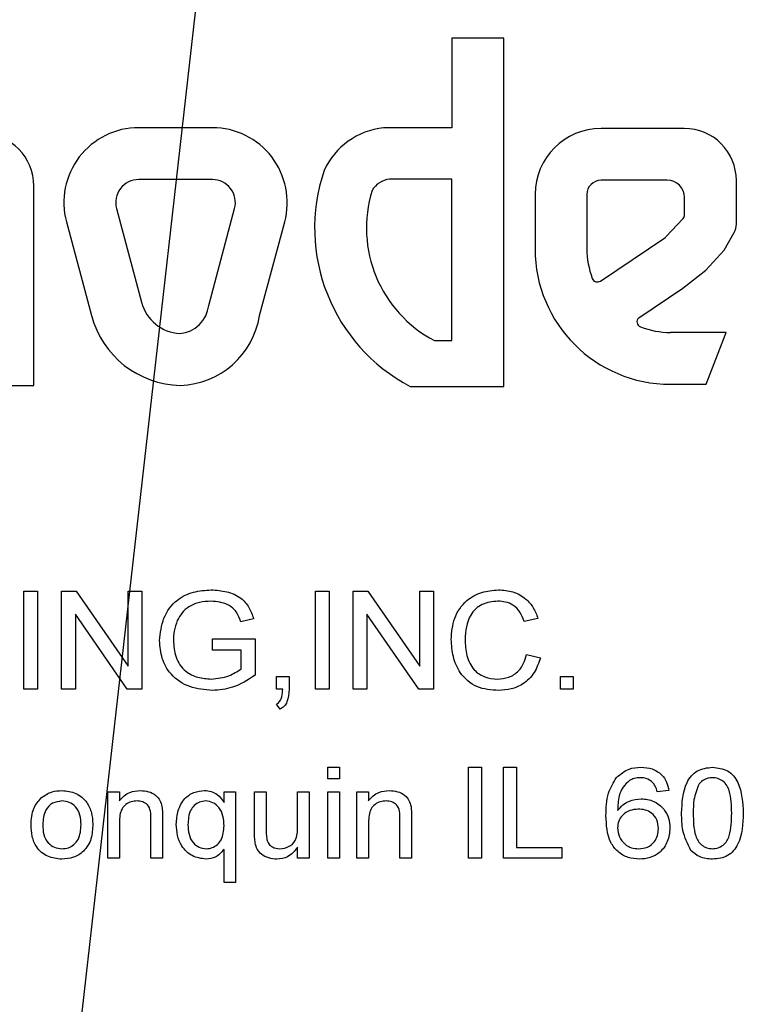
# Model space of a CAD drawing. Header units: inches. Extents: x 1880 to 2363, y -453 to -54.
# Tile 350 of 656: x 2040.999 to 2041.663, y -270.901 to -269.998. Entities that reach past the tile are written whole.
import ezdxf

# ---------------------------------------------------------------- set-up
doc = ezdxf.new("R2010")
doc.units = ezdxf.units.IN
doc.header["$LTSCALE"] = 0.5
doc.header["$MEASUREMENT"] = 0
doc.layers.add('DSS-M-S', color=53, linetype='Continuous')
doc.layers.add('SID-M-S', color=105, linetype='Continuous')

msp = doc.modelspace()

# ---------------------------------------------------------------- linework, layer by layer
at = {"layer": 'DSS-M-S', "linetype": 'Continuous', "lineweight": 25}
for p, q in [((2041.44357, -270.01467), (2041.396, -270.01467)), ((2041.396, -270.01467), (2041.396, -270.09672)), ((2041.44357, -270.33418), (2041.44357, -270.01467)), ((2041.17603, -270.09672), (2041.10841, -270.09672)), ((2041.396, -270.09672), (2041.33313, -270.09672)), ((2041.60928, -270.09738), (2041.53283, -270.09738)), ((2041.17603, -270.14429), (2041.10841, -270.14429)), ((2041.396, -270.14398), (2041.33852, -270.14398)), ((2041.396, -270.2921), (2041.396, -270.14398)), ((2041.59362, -270.14495), (2041.53283, -270.14495)), ((2041.65708, -270.18515), (2041.65708, -270.14518)), ((2041.01219, -270.33319), (2041.01219, -270.15019)), ((2041.47227, -270.15794), (2041.47227, -270.20789)), ((2041.51984, -270.15794), (2041.51984, -270.20789)), ((2041.60951, -270.17658), (2041.60951, -270.16084)), ((2041.08797, -270.17092), (2041.11101, -270.25689)), ((2041.17266, -270.25974), (2041.19646, -270.17092)), ((2041.04202, -270.18323), (2041.06506, -270.2692)), ((2041.21937, -270.2692), (2041.24241, -270.18323)), ((2041.5923, -270.19701), (2041.60818, -270.17996)), ((2041.64591, -270.20925), (2041.65506, -270.19291)), ((2041.53223, -270.23746), (2041.59143, -270.19775)), ((2041.62893, -270.22748), (2041.64591, -270.20925)), ((2041.6078, -270.24405), (2041.62893, -270.22748)), ((2041.56738, -270.27117), (2041.6078, -270.24405)), ((2041.64761, -270.28459), (2041.59654, -270.28459)), ((2041.62919, -270.33217), (2041.64761, -270.28459)), ((2041.37983, -270.2921), (2041.396, -270.2921)), ((2040.96462, -270.33319), (2041.01219, -270.33319)), ((2041.35764, -270.33418), (2041.44357, -270.33418)), ((2041.59654, -270.33217), (2041.62919, -270.33217)), ((2041.00295, -270.52196), (2041.01564, -270.52196)), ((2041.00295, -270.61196), (2041.00295, -270.52196)), ((2041.01564, -270.52196), (2041.01564, -270.61196)), ((2041.03756, -270.61196), (2041.03756, -270.52196)), ((2041.03756, -270.52196), (2041.05107, -270.52196)), ((2041.05107, -270.52196), (2041.09872, -270.59078)), ((2041.09872, -270.52196), (2041.11141, -270.52196)), ((2041.09872, -270.59078), (2041.09872, -270.52196)), ((2041.11141, -270.52196), (2041.11141, -270.61196)), ((2041.27064, -270.52196), (2041.28333, -270.52196)), ((2041.27064, -270.61196), (2041.27064, -270.52196)), ((2041.28333, -270.52196), (2041.28333, -270.61196)), ((2041.30526, -270.52196), (2041.31876, -270.52196)), ((2041.30526, -270.61196), (2041.30526, -270.52196)), ((2041.31876, -270.52196), (2041.36641, -270.59078)), ((2041.36641, -270.52196), (2041.3791, -270.52196)), ((2041.36641, -270.59078), (2041.36641, -270.52196)), ((2041.3791, -270.52196), (2041.3791, -270.61196)), ((2041.09791, -270.61196), (2041.05026, -270.54313)), ((2041.05026, -270.54313), (2041.05026, -270.61196)), ((2041.3656, -270.61196), (2041.31795, -270.54313)), ((2041.31795, -270.54313), (2041.31795, -270.61196)), ((2041.21378, -270.54733), (2041.20213, -270.55025)), ((2041.47487, -270.54697), (2041.46218, -270.54969)), ((2041.17603, -270.56581), (2041.21526, -270.56581)), ((2041.17603, -270.57619), (2041.17603, -270.56581)), ((2041.21526, -270.56581), (2041.21526, -270.59911)), ((2041.20256, -270.57619), (2041.17603, -270.57619)), ((2041.20256, -270.59325), (2041.20256, -270.57619)), ((2041.46449, -270.5802), (2041.47718, -270.58315)), ((2041.23487, -270.60042), (2041.24641, -270.60042)), ((2041.23487, -270.61196), (2041.23487, -270.60042)), ((2041.24641, -270.60042), (2041.24641, -270.61196)), ((2041.49564, -270.60042), (2041.50718, -270.60042)), ((2041.49564, -270.61196), (2041.49564, -270.60042)), ((2041.50718, -270.60042), (2041.50718, -270.61196)), ((2041.01564, -270.61196), (2041.00295, -270.61196)), ((2041.05026, -270.61196), (2041.03756, -270.61196)), ((2041.11141, -270.61196), (2041.09791, -270.61196)), ((2041.24061, -270.61196), (2041.23487, -270.61196)), ((2041.28333, -270.61196), (2041.27064, -270.61196)), ((2041.31795, -270.61196), (2041.30526, -270.61196)), ((2041.3791, -270.61196), (2041.3656, -270.61196)), ((2041.50718, -270.61196), (2041.49564, -270.61196)), ((2041.23833, -270.63042), (2041.23487, -270.62581)), ((2041.28203, -270.68356), (2041.29272, -270.68356)), ((2041.28203, -270.69424), (2041.28203, -270.68356)), ((2041.29272, -270.68356), (2041.29272, -270.69424)), ((2041.41131, -270.76689), (2041.41131, -270.68356)), ((2041.41131, -270.68356), (2041.42306, -270.68356)), ((2041.42306, -270.68356), (2041.42306, -270.76689)), ((2041.44336, -270.68356), (2041.45511, -270.68356)), ((2041.44336, -270.76689), (2041.44336, -270.68356)), ((2041.45511, -270.68356), (2041.45511, -270.75728)), ((2041.29272, -270.69424), (2041.28203, -270.69424)), ((2041.08011, -270.70599), (2041.09079, -270.70599)), ((2041.08011, -270.76689), (2041.08011, -270.70599)), ((2041.09079, -270.70599), (2041.09079, -270.71449)), ((2041.18673, -270.70599), (2041.19741, -270.70599)), ((2041.18673, -270.71583), (2041.18673, -270.70599)), ((2041.19741, -270.70599), (2041.19741, -270.78933)), ((2041.21472, -270.70599), (2041.22541, -270.70599)), ((2041.21472, -270.74354), (2041.21472, -270.70599)), ((2041.22541, -270.70599), (2041.22541, -270.73911)), ((2041.25425, -270.70599), (2041.26494, -270.70599)), ((2041.25425, -270.73798), (2041.25425, -270.70599)), ((2041.26494, -270.70599), (2041.26494, -270.76689)), ((2041.28203, -270.70599), (2041.29272, -270.70599)), ((2041.28203, -270.76689), (2041.28203, -270.70599)), ((2041.29272, -270.70599), (2041.29272, -270.76689)), ((2041.30874, -270.70599), (2041.31943, -270.70599)), ((2041.30874, -270.76689), (2041.30874, -270.70599)), ((2041.31943, -270.70599), (2041.31943, -270.71449)), ((2041.59507, -270.70493), (2041.58438, -270.70599)), ((2041.09079, -270.73424), (2041.09079, -270.76689)), ((2041.11964, -270.76689), (2041.11964, -270.73053)), ((2041.13032, -270.72963), (2041.13032, -270.76689)), ((2041.31943, -270.73424), (2041.31943, -270.76689)), ((2041.34827, -270.76689), (2041.34827, -270.73053)), ((2041.35896, -270.72963), (2041.35896, -270.76689)), ((2041.18673, -270.78933), (2041.18673, -270.75906)), ((2041.25425, -270.76689), (2041.25425, -270.75694)), ((2041.45511, -270.75728), (2041.49678, -270.75728)), ((2041.49678, -270.75728), (2041.49678, -270.76689)), ((2041.09079, -270.76689), (2041.08011, -270.76689)), ((2041.13032, -270.76689), (2041.11964, -270.76689)), ((2041.26494, -270.76689), (2041.25425, -270.76689)), ((2041.29272, -270.76689), (2041.28203, -270.76689)), ((2041.31943, -270.76689), (2041.30874, -270.76689)), ((2041.35896, -270.76689), (2041.34827, -270.76689)), ((2041.42306, -270.76689), (2041.41131, -270.76689)), ((2041.49678, -270.76689), (2041.44336, -270.76689)), ((2041.19741, -270.78933), (2041.18673, -270.78933))]:
    msp.add_line(p, q, dxfattribs=at)
for centre, radius, start, end in [((2040.96462, -270.15019), 0.04757, 0, 90), ((2041.10841, -270.16544), 0.06873, 90, 195), ((2041.17603, -270.16544), 0.06873, 345, 90), ((2041.34092, -270.165), 0.06873, 96.50277, 154.99011), ((2041.53283, -270.15794), 0.06056, 90, 180), ((2041.60928, -270.14518), 0.0478, 360, 90), ((2041.43432, -270.18875), 0.1644, 161.2632, 242.19879), ((2041.10841, -270.16544), 0.02115, 90, 195), ((2041.17603, -270.16544), 0.02115, 345, 90), ((2041.34092, -270.165), 0.02115, 96.50277, 149.37143), ((2041.53283, -270.15794), 0.01299, 90, 180), ((2041.59362, -270.16084), 0.01589, 360, 90), ((2041.43432, -270.18875), 0.11683, 162.80847, 242.19879), ((2041.60454, -270.17658), 0.00497, 317.02554, 360), ((2041.64119, -270.18515), 0.01589, 330.76199, 0), ((2041.58866, -270.19362), 0.00497, 303.86017, 317.02554), ((2041.59654, -270.20789), 0.12427, 180, 270), ((2041.59654, -270.20789), 0.0767, 180, 200.77538), ((2041.52947, -270.23334), 0.00497, 200.77538, 303.86017), ((2041.14847, -270.24685), 0.03878, 195, 266.80795), ((2041.14404, -270.25691), 0.02875, 274.5122, 354.33965), ((2041.14847, -270.24685), 0.08635, 195, 268.83789), ((2041.14404, -270.25691), 0.07633, 272.00481, 350.7286), ((2041.57074, -270.27483), 0.00497, 132.55757, 248.92055), ((2041.59654, -270.20789), 0.0767, 248.92055, 270.00004)]:
    msp.add_arc(centre, radius, start, end, dxfattribs=at)
for points, knots in [([(2041.12756, -270.5674), (2041.12831, -270.56039), (2041.1298, -270.54642), (2041.14177, -270.52975), (2041.15849, -270.52192), (2041.16949, -270.52118), (2041.175, -270.52081)], [0, 0, 0, 0, 0.2801238, 0.5588945, 0.779127, 1, 1, 1, 1]), ([(2041.175, -270.52081), (2041.17977, -270.52112), (2041.18931, -270.52173), (2041.20188, -270.52713), (2041.21026, -270.53658), (2041.2126, -270.54374), (2041.21378, -270.54733)], [0, 0, 0, 0, 0.280465, 0.560101, 0.779616, 1, 1, 1, 1]), ([(2041.39526, -270.5663), (2041.39578, -270.55966), (2041.39684, -270.54642), (2041.40774, -270.53051), (2041.42302, -270.52217), (2041.4334, -270.52126), (2041.4386, -270.52081)], [0, 0, 0, 0, 0.280353, 0.559274, 0.779467, 1, 1, 1, 1]), ([(2041.4386, -270.52081), (2041.44313, -270.52112), (2041.45217, -270.52174), (2041.46344, -270.52808), (2041.47119, -270.53695), (2041.47364, -270.54363), (2041.47487, -270.54697)], [0, 0, 0, 0, 0.280177, 0.55958, 0.779648, 1, 1, 1, 1]), ([(2041.17478, -270.53119), (2041.17123, -270.53137), (2041.16415, -270.53172), (2041.15484, -270.53554), (2041.14787, -270.54162), (2041.1452, -270.54652), (2041.14386, -270.54897)], [0, 0, 0, 0, 0.2803584, 0.5601545, 0.7799599, 1, 1, 1, 1]), ([(2041.20213, -270.55025), (2041.20099, -270.54703), (2041.1987, -270.54062), (2041.18893, -270.53252), (2041.18015, -270.5317), (2041.17478, -270.53119)], [0, 0, 0, 0, 0.281225, 0.560372, 1, 1, 1, 1]), ([(2041.43802, -270.53119), (2041.43309, -270.53167), (2041.42326, -270.53261), (2041.40968, -270.5456), (2041.4086, -270.55841), (2041.40795, -270.56624)], [0, 0, 0, 0, 0.280538, 0.559823, 1, 1, 1, 1]), ([(2041.46218, -270.54969), (2041.46108, -270.5468), (2041.45889, -270.54103), (2041.45272, -270.53469), (2041.44529, -270.53159), (2041.44044, -270.53132), (2041.43802, -270.53119)], [0, 0, 0, 0, 0.280464, 0.559537, 0.779554, 1, 1, 1, 1]), ([(2041.14386, -270.54897), (2041.14269, -270.55223), (2041.14059, -270.55804), (2041.14036, -270.56421), (2041.14026, -270.56693)], [0, 0, 0, 0, 0.559737, 1, 1, 1, 1]), ([(2041.17601, -270.61312), (2041.16899, -270.6125), (2041.155, -270.61126), (2041.13792, -270.6001), (2041.12895, -270.58391), (2041.12803, -270.57291), (2041.12756, -270.5674)], [0, 0, 0, 0, 0.280383, 0.55937, 0.779473, 1, 1, 1, 1]), ([(2041.14026, -270.56693), (2041.14059, -270.57224), (2041.14125, -270.58282), (2041.15, -270.59567), (2041.16255, -270.60165), (2041.17082, -270.60237), (2041.17496, -270.60273)], [0, 0, 0, 0, 0.280565, 0.558904, 0.779212, 1, 1, 1, 1]), ([(2041.43881, -270.61312), (2041.43195, -270.61266), (2041.41826, -270.61176), (2041.40322, -270.59849), (2041.39644, -270.58224), (2041.39565, -270.57161), (2041.39526, -270.5663)], [0, 0, 0, 0, 0.2801924, 0.5583225, 0.779007, 1, 1, 1, 1]), ([(2041.40795, -270.56624), (2041.40822, -270.57121), (2041.40875, -270.5811), (2041.4148, -270.59418), (2041.4259, -270.6015), (2041.43369, -270.60232), (2041.43759, -270.60273)], [0, 0, 0, 0, 0.281142, 0.560202, 0.779826, 1, 1, 1, 1]), ([(2041.43759, -270.60273), (2041.44118, -270.60242), (2041.44836, -270.60181), (2041.45697, -270.59605), (2041.46222, -270.58835), (2041.46373, -270.58291), (2041.46449, -270.5802)], [0, 0, 0, 0, 0.279938, 0.559161, 0.779315, 1, 1, 1, 1]), ([(2041.47718, -270.58315), (2041.47558, -270.58786), (2041.47239, -270.59726), (2041.46226, -270.60722), (2041.45047, -270.6124), (2041.4427, -270.61288), (2041.43881, -270.61312)], [0, 0, 0, 0, 0.280145, 0.55943, 0.779532, 1, 1, 1, 1]), ([(2041.17496, -270.60273), (2041.18054, -270.60213), (2041.1905, -270.60105), (2041.19887, -270.59564), (2041.20256, -270.59325)], [0, 0, 0, 0, 0.559587, 1, 1, 1, 1]), ([(2041.21526, -270.59911), (2041.20853, -270.6035), (2041.19651, -270.61135), (2041.18227, -270.61258), (2041.17601, -270.61312)], [0, 0, 0, 0, 0.559852, 1, 1, 1, 1]), ([(2041.23487, -270.62581), (2041.23605, -270.62491), (2041.23842, -270.62311), (2041.2403, -270.61802), (2041.24049, -270.61426), (2041.24061, -270.61196)], [0, 0, 0, 0, 0.278932, 0.558845, 1, 1, 1, 1]), ([(2041.24641, -270.61196), (2041.24622, -270.61597), (2041.24594, -270.62156), (2041.24219, -270.62776), (2041.23962, -270.62954), (2041.23833, -270.63042)], [0, 0, 0, 0, 0.559266, 0.779601, 1, 1, 1, 1]), ([(2041.54699, -270.69302), (2041.55067, -270.68991), (2041.55726, -270.68433), (2041.56581, -270.6838), (2041.56959, -270.68356)], [0, 0, 0, 0, 0.558286, 1, 1, 1, 1]), ([(2041.56959, -270.68356), (2041.57304, -270.68381), (2041.57991, -270.68432), (2041.58828, -270.6896), (2041.59345, -270.69697), (2041.59453, -270.70227), (2041.59507, -270.70493)], [0, 0, 0, 0, 0.280244, 0.559482, 0.779507, 1, 1, 1, 1]), ([(2041.60682, -270.72579), (2041.60721, -270.71594), (2041.6077, -270.70362), (2041.61544, -270.69132), (2041.62291, -270.68491), (2041.63025, -270.6841), (2041.63513, -270.68356)], [0, 0, 0, 0, 0.499837, 0.625494, 0.75096, 1, 1, 1, 1]), ([(2041.63513, -270.68356), (2041.63999, -270.68412), (2041.6473, -270.68497), (2041.65491, -270.69125), (2041.66224, -270.7038), (2041.66291, -270.71603), (2041.66344, -270.72579)], [0, 0, 0, 0, 0.249304, 0.374731, 0.500442, 1, 1, 1, 1]), ([(2041.53737, -270.72788), (2041.5375, -270.72086), (2041.53774, -270.70835), (2041.54417, -270.6977), (2041.54699, -270.69302)], [0, 0, 0, 0, 0.5614476, 1, 1, 1, 1]), ([(2041.55903, -270.69565), (2041.55685, -270.69759), (2041.55248, -270.70147), (2041.54848, -270.71135), (2041.54822, -270.71882), (2041.54806, -270.72339)], [0, 0, 0, 0, 0.279455, 0.559199, 1, 1, 1, 1]), ([(2041.56896, -270.69317), (2041.56702, -270.6933), (2041.56355, -270.69352), (2041.56041, -270.695), (2041.55903, -270.69565)], [0, 0, 0, 0, 0.559817, 1, 1, 1, 1]), ([(2041.58016, -270.69745), (2041.57828, -270.69606), (2041.57493, -270.69356), (2041.57079, -270.69329), (2041.56896, -270.69317)], [0, 0, 0, 0, 0.5589256, 1, 1, 1, 1]), ([(2041.58438, -270.70599), (2041.5839, -270.70424), (2041.58304, -270.70111), (2041.58104, -270.69857), (2041.58016, -270.69745)], [0, 0, 0, 0, 0.56049, 1, 1, 1, 1]), ([(2041.62283, -270.69888), (2041.62091, -270.70371), (2041.61748, -270.71237), (2041.6175, -270.72165), (2041.6175, -270.72576)], [0, 0, 0, 0, 0.55774, 1, 1, 1, 1]), ([(2041.63501, -270.69317), (2041.63236, -270.69348), (2041.62762, -270.69402), (2041.62429, -270.6974), (2041.62283, -270.69888)], [0, 0, 0, 0, 0.558886, 1, 1, 1, 1]), ([(2041.65276, -270.72576), (2041.65269, -270.71871), (2041.65261, -270.7099), (2041.64854, -270.70012), (2041.6449, -270.69627), (2041.64027, -270.69358), (2041.63677, -270.69331), (2041.63501, -270.69317)], [0, 0, 0, 0, 0.500025, 0.625124, 0.750185, 0.875021, 1, 1, 1, 1]), ([(2041.01893, -270.71162), (2041.02216, -270.70943), (2041.02794, -270.7055), (2041.03488, -270.7051), (2041.03794, -270.70493)], [0, 0, 0, 0, 0.559001, 1, 1, 1, 1]), ([(2041.03794, -270.70493), (2041.04236, -270.70539), (2041.05118, -270.70633), (2041.06093, -270.71477), (2041.06564, -270.72522), (2041.06603, -270.73213), (2041.06622, -270.73559)], [0, 0, 0, 0, 0.279665, 0.558753, 0.779029, 1, 1, 1, 1]), ([(2041.09079, -270.71449), (2041.09209, -270.71287), (2041.0947, -270.70962), (2041.10121, -270.70569), (2041.10658, -270.70522), (2041.10986, -270.70493)], [0, 0, 0, 0, 0.280457, 0.560683, 1, 1, 1, 1]), ([(2041.10986, -270.70493), (2041.11238, -270.70512), (2041.11743, -270.70552), (2041.12399, -270.70866), (2041.12817, -270.71388), (2041.12923, -270.71772), (2041.12976, -270.71965)], [0, 0, 0, 0, 0.280304, 0.560167, 0.779716, 1, 1, 1, 1]), ([(2041.14293, -270.73588), (2041.14323, -270.73164), (2041.14383, -270.72318), (2041.14957, -270.71241), (2041.15883, -270.70598), (2041.16549, -270.70528), (2041.16882, -270.70493)], [0, 0, 0, 0, 0.280807, 0.56017, 0.779958, 1, 1, 1, 1]), ([(2041.16882, -270.70493), (2041.17087, -270.70509), (2041.17498, -270.70541), (2041.18172, -270.70885), (2041.18483, -270.71318), (2041.18673, -270.71583)], [0, 0, 0, 0, 0.280425, 0.560612, 1, 1, 1, 1]), ([(2041.31943, -270.71449), (2041.32073, -270.71287), (2041.32333, -270.70962), (2041.32984, -270.70569), (2041.33521, -270.70522), (2041.33849, -270.70493)], [0, 0, 0, 0, 0.280457, 0.560683, 1, 1, 1, 1]), ([(2041.33849, -270.70493), (2041.34102, -270.70512), (2041.34606, -270.70552), (2041.35262, -270.70866), (2041.35681, -270.71388), (2041.35786, -270.71772), (2041.35839, -270.71965)], [0, 0, 0, 0, 0.280304, 0.5601666, 0.7797162, 1, 1, 1, 1]), ([(2041.0096, -270.73644), (2041.00985, -270.73119), (2041.01031, -270.72184), (2041.0163, -270.71474), (2041.01893, -270.71162)], [0, 0, 0, 0, 0.560964, 1, 1, 1, 1]), ([(2041.03794, -270.71454), (2041.03497, -270.71493), (2041.02902, -270.71572), (2041.02116, -270.72393), (2041.02061, -270.73168), (2041.02028, -270.73641)], [0, 0, 0, 0, 0.279978, 0.559846, 1, 1, 1, 1]), ([(2041.05554, -270.73609), (2041.05539, -270.73315), (2041.0551, -270.72729), (2041.05114, -270.71987), (2041.04486, -270.71526), (2041.04025, -270.71478), (2041.03794, -270.71454)], [0, 0, 0, 0, 0.281019, 0.560084, 0.78001, 1, 1, 1, 1]), ([(2041.10697, -270.71454), (2041.10515, -270.71469), (2041.10152, -270.71497), (2041.09655, -270.71743), (2041.0911, -270.72348), (2041.09092, -270.7298), (2041.09079, -270.73424)], [0, 0, 0, 0, 0.187373, 0.374547, 0.560894, 1, 1, 1, 1]), ([(2041.11964, -270.73053), (2041.11963, -270.72834), (2041.1196, -270.72399), (2041.11719, -270.71802), (2041.11213, -270.71498), (2041.10869, -270.71469), (2041.10697, -270.71454)], [0, 0, 0, 0, 0.281719, 0.559423, 0.779415, 1, 1, 1, 1]), ([(2041.16979, -270.71454), (2041.16787, -270.71474), (2041.16405, -270.71514), (2041.15919, -270.71848), (2041.1542, -270.72529), (2041.15385, -270.73185), (2041.15361, -270.73644)], [0, 0, 0, 0, 0.18681, 0.373698, 0.560659, 1, 1, 1, 1]), ([(2041.18673, -270.7373), (2041.1866, -270.73432), (2041.18634, -270.72838), (2041.18276, -270.72072), (2041.17678, -270.71552), (2041.17212, -270.71487), (2041.16979, -270.71454)], [0, 0, 0, 0, 0.281174, 0.560562, 0.780657, 1, 1, 1, 1]), ([(2041.3356, -270.71454), (2041.33379, -270.71469), (2041.33016, -270.71497), (2041.32518, -270.71743), (2041.31974, -270.72348), (2041.31955, -270.7298), (2041.31943, -270.73424)], [0, 0, 0, 0, 0.1873734, 0.3745468, 0.5608945, 1, 1, 1, 1]), ([(2041.34827, -270.73053), (2041.34826, -270.72834), (2041.34823, -270.72399), (2041.34582, -270.71802), (2041.34076, -270.71498), (2041.33732, -270.71469), (2041.3356, -270.71454)], [0, 0, 0, 0, 0.281719, 0.559423, 0.779415, 1, 1, 1, 1]), ([(2041.54806, -270.72339), (2041.54956, -270.72156), (2041.55256, -270.71791), (2041.55997, -270.71351), (2041.56604, -270.71282), (2041.56974, -270.71241)], [0, 0, 0, 0, 0.280536, 0.560893, 1, 1, 1, 1]), ([(2041.56974, -270.71241), (2041.5737, -270.71287), (2041.58162, -270.71379), (2041.59043, -270.7211), (2041.59547, -270.73011), (2041.59591, -270.73633), (2041.59613, -270.73945)], [0, 0, 0, 0, 0.279574, 0.559217, 0.779373, 1, 1, 1, 1]), ([(2041.12976, -270.71965), (2041.12996, -270.72151), (2041.13032, -270.72483), (2041.13032, -270.72816), (2041.13032, -270.72963)], [0, 0, 0, 0, 0.559768, 1, 1, 1, 1]), ([(2041.35839, -270.71965), (2041.35859, -270.72151), (2041.35895, -270.72483), (2041.35896, -270.72816), (2041.35896, -270.72963)], [0, 0, 0, 0, 0.559768, 1, 1, 1, 1]), ([(2041.56699, -270.72202), (2041.56431, -270.72227), (2041.55895, -270.72276), (2041.55257, -270.72705), (2041.54859, -270.73289), (2041.54824, -270.73712), (2041.54806, -270.73923)], [0, 0, 0, 0, 0.280176, 0.559892, 0.779765, 1, 1, 1, 1]), ([(2041.58545, -270.73978), (2041.58522, -270.73706), (2041.58476, -270.73162), (2041.57978, -270.72544), (2041.57338, -270.7224), (2041.56912, -270.72215), (2041.56699, -270.72202)], [0, 0, 0, 0, 0.280099, 0.558838, 0.779088, 1, 1, 1, 1]), ([(2041.6154, -270.75993), (2041.61239, -270.75391), (2041.60701, -270.74312), (2041.60688, -270.73111), (2041.60682, -270.72579)], [0, 0, 0, 0, 0.55786, 1, 1, 1, 1]), ([(2041.6175, -270.72576), (2041.61757, -270.73278), (2041.61766, -270.74156), (2041.62162, -270.75138), (2041.6253, -270.75517), (2041.62989, -270.7579), (2041.63338, -270.7582), (2041.63513, -270.75835)], [0, 0, 0, 0, 0.500043, 0.625145, 0.750167, 0.875083, 1, 1, 1, 1]), ([(2041.63513, -270.75835), (2041.63687, -270.75819), (2041.64036, -270.75788), (2041.64496, -270.75517), (2041.64861, -270.75135), (2041.65262, -270.74157), (2041.6527, -270.73279), (2041.65276, -270.72576)], [0, 0, 0, 0, 0.124885, 0.249788, 0.374806, 0.499938, 1, 1, 1, 1]), ([(2041.66344, -270.72579), (2041.66306, -270.73564), (2041.66258, -270.74796), (2041.65482, -270.76023), (2041.64735, -270.76665), (2041.64001, -270.76744), (2041.63513, -270.76796)], [0, 0, 0, 0, 0.499795, 0.625451, 0.750926, 1, 1, 1, 1]), ([(2041.03794, -270.76796), (2041.03343, -270.7675), (2041.02443, -270.76658), (2041.01448, -270.75787), (2041.01012, -270.74701), (2041.00977, -270.73997), (2041.0096, -270.73644)], [0, 0, 0, 0, 0.279706, 0.558494, 0.778914, 1, 1, 1, 1]), ([(2041.02028, -270.73641), (2041.02041, -270.73939), (2041.02068, -270.74533), (2041.02451, -270.75298), (2041.03092, -270.75763), (2041.0356, -270.75811), (2041.03794, -270.75835)], [0, 0, 0, 0, 0.28107, 0.560152, 0.780021, 1, 1, 1, 1]), ([(2041.06622, -270.73559), (2041.06606, -270.74018), (2041.06575, -270.7493), (2041.05899, -270.76072), (2041.04866, -270.76692), (2041.04152, -270.76761), (2041.03794, -270.76796)], [0, 0, 0, 0, 0.281038, 0.559477, 0.779629, 1, 1, 1, 1]), ([(2041.03794, -270.75835), (2041.03994, -270.75818), (2041.04395, -270.75784), (2041.04918, -270.75463), (2041.05479, -270.74779), (2041.05523, -270.74091), (2041.05554, -270.73609)], [0, 0, 0, 0, 0.187177, 0.374201, 0.561245, 1, 1, 1, 1]), ([(2041.17027, -270.76796), (2041.16586, -270.76731), (2041.15703, -270.766), (2041.14791, -270.75684), (2041.14346, -270.74629), (2041.14311, -270.73935), (2041.14293, -270.73588)], [0, 0, 0, 0, 0.27883, 0.558445, 0.778947, 1, 1, 1, 1]), ([(2041.15361, -270.73644), (2041.15374, -270.73935), (2041.154, -270.74515), (2041.15762, -270.75262), (2041.16364, -270.75749), (2041.16821, -270.75806), (2041.17049, -270.75835)], [0, 0, 0, 0, 0.2810856, 0.5603061, 0.7803307, 1, 1, 1, 1]), ([(2041.56827, -270.76796), (2041.56468, -270.76767), (2041.55751, -270.7671), (2041.54797, -270.76154), (2041.53826, -270.74887), (2041.53774, -270.73654), (2041.53737, -270.72788)], [0, 0, 0, 0, 0.187155, 0.373938, 0.560623, 1, 1, 1, 1]), ([(2041.17049, -270.75835), (2041.17235, -270.75816), (2041.17609, -270.75778), (2041.18085, -270.75461), (2041.18603, -270.7482), (2041.18644, -270.74179), (2041.18673, -270.7373)], [0, 0, 0, 0, 0.187008, 0.374094, 0.561188, 1, 1, 1, 1]), ([(2041.21534, -270.75312), (2041.21512, -270.75134), (2041.21472, -270.74816), (2041.21472, -270.74495), (2041.21472, -270.74354)], [0, 0, 0, 0, 0.55984, 1, 1, 1, 1]), ([(2041.22541, -270.73911), (2041.2254, -270.74112), (2041.22539, -270.74469), (2041.22584, -270.74824), (2041.22604, -270.7498)], [0, 0, 0, 0, 0.560241, 1, 1, 1, 1]), ([(2041.23803, -270.75835), (2041.2408, -270.75798), (2041.24634, -270.75725), (2041.25411, -270.74988), (2041.2542, -270.7425), (2041.25425, -270.73798)], [0, 0, 0, 0, 0.2805079, 0.5593061, 1, 1, 1, 1]), ([(2041.54806, -270.73923), (2041.54843, -270.74206), (2041.54917, -270.74773), (2041.55419, -270.75425), (2041.56073, -270.75784), (2041.5652, -270.75818), (2041.56744, -270.75835)], [0, 0, 0, 0, 0.279712, 0.55924, 0.779405, 1, 1, 1, 1]), ([(2041.56744, -270.75835), (2041.57017, -270.75808), (2041.57563, -270.75754), (2041.58185, -270.75258), (2041.58504, -270.74621), (2041.58531, -270.74193), (2041.58545, -270.73978)], [0, 0, 0, 0, 0.279907, 0.559101, 0.779205, 1, 1, 1, 1]), ([(2041.59613, -270.73945), (2041.59566, -270.74362), (2041.59472, -270.75194), (2041.58763, -270.76171), (2041.57811, -270.76716), (2041.57155, -270.76769), (2041.56827, -270.76796)], [0, 0, 0, 0, 0.2800271, 0.5594395, 0.7795586, 1, 1, 1, 1]), ([(2041.23522, -270.76796), (2041.23269, -270.76774), (2041.22764, -270.7673), (2041.22114, -270.76408), (2041.21686, -270.75893), (2041.21585, -270.75506), (2041.21534, -270.75312)], [0, 0, 0, 0, 0.28033, 0.560257, 0.779651, 1, 1, 1, 1]), ([(2041.22604, -270.7498), (2041.22655, -270.75121), (2041.22757, -270.75402), (2041.23181, -270.75766), (2041.23567, -270.75808), (2041.23803, -270.75835)], [0, 0, 0, 0, 0.280659, 0.560911, 1, 1, 1, 1]), ([(2041.18673, -270.75906), (2041.18422, -270.76183), (2041.17973, -270.76678), (2041.17317, -270.7676), (2041.17027, -270.76796)], [0, 0, 0, 0, 0.559099, 1, 1, 1, 1]), ([(2041.25425, -270.75694), (2041.25148, -270.76043), (2041.24651, -270.76667), (2041.23868, -270.76757), (2041.23522, -270.76796)], [0, 0, 0, 0, 0.559249, 1, 1, 1, 1]), ([(2041.63513, -270.76796), (2041.63093, -270.76764), (2041.62344, -270.76706), (2041.61785, -270.76211), (2041.6154, -270.75993)], [0, 0, 0, 0, 0.559942, 1, 1, 1, 1])]:
    msp.add_open_spline(points, degree=3, knots=knots, dxfattribs=at)
at = {"layer": 'SID-M-S'}
msp.add_line((2041.57396, -266.34363), (2040.70372, -274.01687), dxfattribs=at)

doc.saveas('drawing.dxf')
